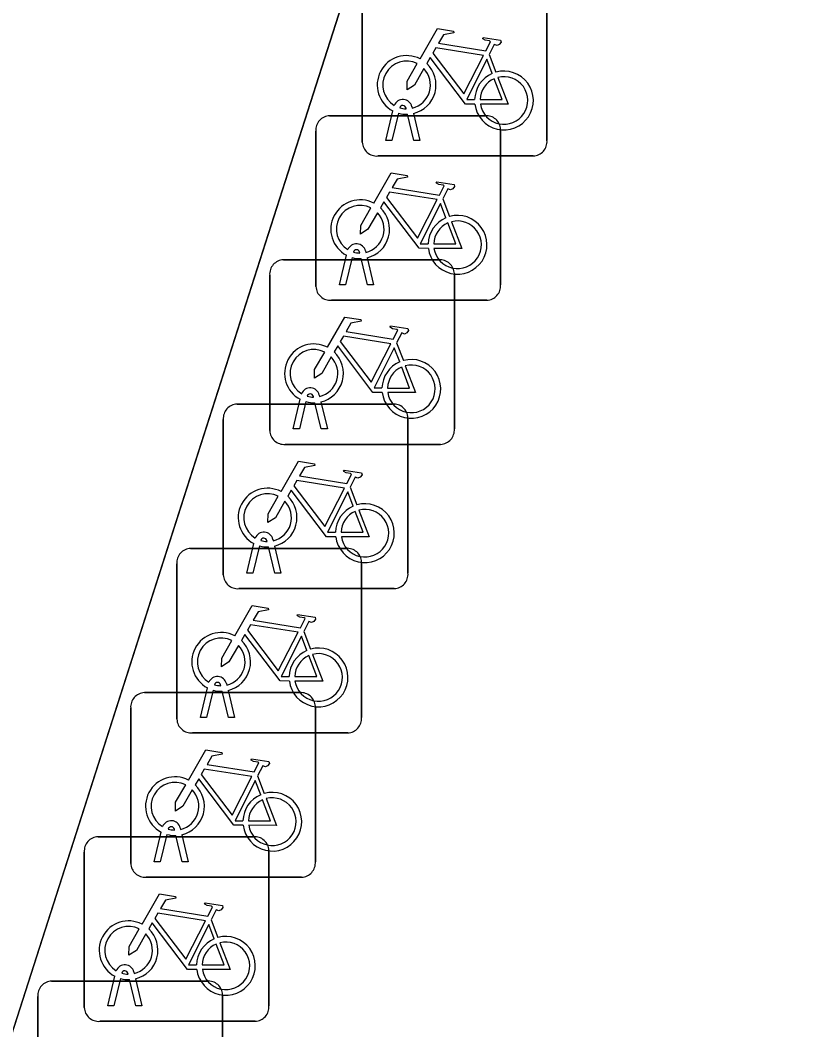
# Model space of a CAD drawing. Extents: x 161087 to 161926, y 382572 to 383873.
# Drawn here: x 161125.51 to 161129.75, y 383414.94 to 383420.4 of the extents above; entities that cross this region are included whole.
import ezdxf

# ---------------------------------------------------------------- set-up
doc = ezdxf.new("R2010")
doc.units = 0
for name, color, linetype in [('IMGEO_Fietsenrek', 7, 'Continuous'), ('IMGEO_Fietspad_gesloten', 7, 'Continuous'), ('IMGEO_Voetpad_open', 7, 'Continuous')]:
    doc.layers.add(name, color=color, linetype=linetype)

msp = doc.modelspace()

# ---------------------------------------------------------------- linework, layer by layer
at = {"layer": 'IMGEO_Fietsenrek'}
for p, q in [((161127.3575, 383419.7429), (161127.3575, 383420.5838)), ((161127.3575, 383420.5838), (161127.3575, 383419.7429)), ((161128.3565, 383420.5931), (161128.3565, 383419.7522)), ((161128.3565, 383419.7522), (161128.3565, 383420.5931)), ((161128.0442, 383420.2172), (161128.0805, 383420.122)), ((161127.5949, 383419.9239), (161127.5939, 383419.9282)), ((161127.6256, 383419.9354), (161127.6274, 383419.9275)), ((161127.1809, 383419.8865), (161128.0218, 383419.8865)), ((161128.0218, 383419.8865), (161127.1809, 383419.8865)), ((161127.4845, 383419.7523), (161127.5228, 383419.9123)), ((161127.5532, 383419.9001), (161127.5179, 383419.7523)), ((161127.636, 383419.7523), (161127.6021, 383419.894)), ((161127.6344, 383419.8983), (161127.6694, 383419.7523)), ((161128.1055, 383419.8121), (161128.1055, 383418.9712)), ((161128.1055, 383418.9712), (161128.1055, 383419.8121)), ((161127.1065, 383418.9619), (161127.1065, 383419.8028)), ((161127.1065, 383419.8028), (161127.1065, 383418.9619)), ((161127.5179, 383419.7523), (161127.4845, 383419.7523)), ((161127.6694, 383419.7523), (161127.636, 383419.7523)), ((161128.2821, 383419.6685), (161127.4412, 383419.6685)), ((161127.4412, 383419.6685), (161128.2821, 383419.6685)), ((161127.7932, 383419.4362), (161127.8295, 383419.341)), ((161127.3746, 383419.1544), (161127.3764, 383419.1465)), ((161126.9309, 383419.1065), (161127.7718, 383419.1065)), ((161127.7718, 383419.1065), (161126.9309, 383419.1065)), ((161127.2335, 383418.9713), (161127.2718, 383419.1313)), ((161127.3022, 383419.1191), (161127.2669, 383418.9713)), ((161127.3439, 383419.1429), (161127.3429, 383419.1472)), ((161127.385, 383418.9713), (161127.3511, 383419.113)), ((161127.3834, 383419.1173), (161127.4184, 383418.9713)), ((161126.8565, 383418.1819), (161126.8565, 383419.0228)), ((161126.8565, 383419.0228), (161126.8565, 383418.1819)), ((161127.8555, 383419.0321), (161127.8555, 383418.1912)), ((161127.8555, 383418.1912), (161127.8555, 383419.0321)), ((161127.2669, 383418.9713), (161127.2335, 383418.9713)), ((161127.4184, 383418.9713), (161127.385, 383418.9713)), ((161128.0311, 383418.8875), (161127.1902, 383418.8875)), ((161127.1902, 383418.8875), (161128.0311, 383418.8875)), ((161127.5432, 383418.6562), (161127.5795, 383418.561)), ((161126.9835, 383418.1913), (161127.0218, 383418.3513)), ((161127.0522, 383418.3391), (161127.0169, 383418.1913)), ((161127.0939, 383418.3629), (161127.0929, 383418.3672)), ((161127.1246, 383418.3744), (161127.1264, 383418.3665)), ((161127.1334, 383418.3373), (161127.1684, 383418.1913)), ((161126.6799, 383418.3255), (161127.5208, 383418.3255)), ((161127.5208, 383418.3255), (161126.6799, 383418.3255)), ((161127.135, 383418.1913), (161127.1011, 383418.333)), ((161126.6055, 383417.4009), (161126.6055, 383418.2418)), ((161126.6055, 383418.2418), (161126.6055, 383417.4009)), ((161127.6045, 383418.2511), (161127.6045, 383417.4102)), ((161127.6045, 383417.4102), (161127.6045, 383418.2511)), ((161127.0169, 383418.1913), (161126.9835, 383418.1913)), ((161127.1684, 383418.1913), (161127.135, 383418.1913)), ((161127.7811, 383418.1075), (161126.9402, 383418.1075)), ((161126.9402, 383418.1075), (161127.7811, 383418.1075)), ((161127.2922, 383417.8752), (161127.3285, 383417.78)), ((161126.7325, 383417.4103), (161126.7708, 383417.5703)), ((161126.8429, 383417.5819), (161126.8419, 383417.5862)), ((161126.8736, 383417.5934), (161126.8754, 383417.5855)), ((161126.4289, 383417.5445), (161127.2698, 383417.5445)), ((161127.2698, 383417.5445), (161126.4289, 383417.5445)), ((161126.8012, 383417.5581), (161126.7659, 383417.4103)), ((161126.884, 383417.4103), (161126.8501, 383417.552)), ((161126.8824, 383417.5563), (161126.9174, 383417.4103)), ((161126.3545, 383416.6199), (161126.3545, 383417.4608)), ((161126.3545, 383417.4608), (161126.3545, 383416.6199)), ((161127.3535, 383417.4701), (161127.3535, 383416.6292)), ((161127.3535, 383416.6292), (161127.3535, 383417.4701)), ((161126.7659, 383417.4103), (161126.7325, 383417.4103)), ((161126.9174, 383417.4103), (161126.884, 383417.4103)), ((161127.5301, 383417.3265), (161126.6892, 383417.3265)), ((161126.6892, 383417.3265), (161127.5301, 383417.3265)), ((161127.0412, 383417.0942), (161127.0775, 383416.999)), ((161126.5919, 383416.8009), (161126.5909, 383416.8052)), ((161126.6226, 383416.8124), (161126.6244, 383416.8045)), ((161126.1789, 383416.7635), (161127.0198, 383416.7635)), ((161127.0198, 383416.7635), (161126.1789, 383416.7635)), ((161126.4815, 383416.6293), (161126.5198, 383416.7893)), ((161126.5502, 383416.7771), (161126.5149, 383416.6293)), ((161126.633, 383416.6293), (161126.5991, 383416.771)), ((161126.6314, 383416.7753), (161126.6664, 383416.6293)), ((161126.1045, 383415.8389), (161126.1045, 383416.6798)), ((161126.1045, 383416.6798), (161126.1045, 383415.8389)), ((161127.1035, 383416.6891), (161127.1035, 383415.8482)), ((161127.1035, 383415.8482), (161127.1035, 383416.6891)), ((161126.5149, 383416.6293), (161126.4815, 383416.6293)), ((161126.6664, 383416.6293), (161126.633, 383416.6293)), ((161127.2791, 383416.5455), (161126.4382, 383416.5455)), ((161126.4382, 383416.5455), (161127.2791, 383416.5455)), ((161126.7912, 383416.3132), (161126.8275, 383416.218)), ((161126.2315, 383415.8483), (161126.2698, 383416.0083)), ((161126.3002, 383415.9961), (161126.2649, 383415.8483)), ((161126.3419, 383416.0199), (161126.3409, 383416.0242)), ((161126.383, 383415.8483), (161126.3491, 383415.99)), ((161126.3726, 383416.0314), (161126.3744, 383416.0235)), ((161126.3814, 383415.9943), (161126.4164, 383415.8483)), ((161125.9279, 383415.9835), (161126.7688, 383415.9835)), ((161126.7688, 383415.9835), (161125.9279, 383415.9835)), ((161125.8535, 383415.0589), (161125.8535, 383415.8998)), ((161125.8535, 383415.8998), (161125.8535, 383415.0589)), ((161126.8525, 383415.9091), (161126.8525, 383415.0682)), ((161126.8525, 383415.0682), (161126.8525, 383415.9091)), ((161126.2649, 383415.8483), (161126.2315, 383415.8483)), ((161126.4164, 383415.8483), (161126.383, 383415.8483)), ((161127.0291, 383415.7645), (161126.1882, 383415.7645)), ((161126.1882, 383415.7645), (161127.0291, 383415.7645)), ((161126.5402, 383415.5332), (161126.5765, 383415.438)), ((161125.9805, 383415.0683), (161126.0188, 383415.2283)), ((161126.0909, 383415.2399), (161126.0899, 383415.2442)), ((161126.1216, 383415.2514), (161126.1234, 383415.2435)), ((161125.6769, 383415.2025), (161126.5178, 383415.2025)), ((161126.5178, 383415.2025), (161125.6769, 383415.2025)), ((161126.0492, 383415.2161), (161126.0139, 383415.0683)), ((161126.132, 383415.0683), (161126.0981, 383415.21)), ((161126.1304, 383415.2143), (161126.1654, 383415.0683)), ((161125.6025, 383414.2779), (161125.6025, 383415.1188)), ((161125.6025, 383415.1188), (161125.6025, 383414.2779)), ((161126.6015, 383415.1281), (161126.6015, 383414.2872)), ((161126.6015, 383414.2872), (161126.6015, 383415.1281)), ((161126.0139, 383415.0683), (161125.9805, 383415.0683)), ((161126.1654, 383415.0683), (161126.132, 383415.0683)), ((161126.7781, 383414.9845), (161125.9372, 383414.9845)), ((161125.9372, 383414.9845), (161126.7781, 383414.9845))]:
    msp.add_line(p, q, dxfattribs=at)
for points in [[(161127.6701, 383420.1942), (161127.7648, 383420.3577), (161127.851, 383420.3439), (161127.8527, 383420.3352), (161127.7966, 383420.3243), (161127.7704, 383420.279), (161128.0256, 383420.2382)], [(161128.0256, 383420.2382), (161128.0506, 383420.287), (161128.0455, 383420.291), (161128.0223, 383420.2947), (161128.0096, 383420.3022), (161128.0086, 383420.3053), (161128.0108, 383420.3099), (161128.1056, 383420.2948), (161128.1079, 383420.2845), (161128.0985, 383420.2721), (161128.0861, 383420.2657), (161128.0716, 383420.2719), (161128.0442, 383420.2172)], [(161128.0127, 383420.213), (161127.7559, 383420.254), (161127.7392, 383420.2252), (161127.9062, 383420.0049), (161128.0127, 383420.213)], [(161127.9658, 383419.9495), (161127.9161, 383419.9496), (161127.7254, 383420.2013), (161127.7064, 383420.1685)], [(161127.6908, 383420.1417), (161127.6392, 383420.0525), (161127.5993, 383420.0265), (161127.6005, 383420.074), (161127.655, 383420.1682)], [(161128.0607, 383420.115), (161128.0314, 383420.1918), (161127.922, 383419.9737), (161127.9647, 383419.9736)], [(161127.9947, 383419.9735), (161128.1146, 383419.9733), (161128.0714, 383420.0869)], [(161128.0912, 383420.0938), (161128.1462, 383419.9492), (161127.9961, 383419.9495)], [(161127.4191, 383419.4132), (161127.5138, 383419.5767), (161127.6, 383419.5629), (161127.6017, 383419.5542), (161127.5456, 383419.5433), (161127.5194, 383419.498), (161127.7746, 383419.4572)], [(161127.7746, 383419.4572), (161127.7996, 383419.506), (161127.7945, 383419.51), (161127.7713, 383419.5137), (161127.7586, 383419.5212), (161127.7576, 383419.5243), (161127.7598, 383419.5289), (161127.8546, 383419.5138), (161127.8569, 383419.5035), (161127.8475, 383419.4911), (161127.8351, 383419.4847), (161127.8206, 383419.4909), (161127.7932, 383419.4362)], [(161127.7617, 383419.432), (161127.5049, 383419.473), (161127.4882, 383419.4442), (161127.6552, 383419.2239), (161127.7617, 383419.432)], [(161127.4398, 383419.3607), (161127.3882, 383419.2715), (161127.3483, 383419.2455), (161127.3495, 383419.293), (161127.404, 383419.3872)], [(161127.7148, 383419.1685), (161127.6651, 383419.1686), (161127.4744, 383419.4203), (161127.4554, 383419.3875)], [(161127.8097, 383419.334), (161127.7804, 383419.4108), (161127.671, 383419.1927), (161127.7137, 383419.1926)], [(161127.7437, 383419.1925), (161127.8636, 383419.1923), (161127.8204, 383419.3059)], [(161127.8402, 383419.3128), (161127.8952, 383419.1682), (161127.7451, 383419.1685)], [(161127.1691, 383418.6332), (161127.2638, 383418.7967), (161127.35, 383418.7829), (161127.3517, 383418.7742), (161127.2956, 383418.7633), (161127.2694, 383418.718), (161127.5246, 383418.6772)], [(161127.5246, 383418.6772), (161127.5496, 383418.726), (161127.5445, 383418.73), (161127.5213, 383418.7337), (161127.5086, 383418.7412), (161127.5076, 383418.7443), (161127.5098, 383418.7489), (161127.6046, 383418.7338), (161127.6069, 383418.7235), (161127.5975, 383418.7111), (161127.5851, 383418.7047), (161127.5706, 383418.7109), (161127.5432, 383418.6562)], [(161127.5117, 383418.652), (161127.2549, 383418.693), (161127.2382, 383418.6642), (161127.4052, 383418.4439), (161127.5117, 383418.652)], [(161127.1898, 383418.5807), (161127.1382, 383418.4915), (161127.0983, 383418.4655), (161127.0995, 383418.513), (161127.154, 383418.6072)], [(161127.4648, 383418.3885), (161127.4151, 383418.3886), (161127.2244, 383418.6403), (161127.2054, 383418.6075)], [(161127.5597, 383418.554), (161127.5304, 383418.6308), (161127.421, 383418.4127), (161127.4637, 383418.4126)], [(161127.4937, 383418.4125), (161127.6136, 383418.4123), (161127.5704, 383418.5259)], [(161127.5902, 383418.5328), (161127.6452, 383418.3882), (161127.4951, 383418.3885)], [(161126.9181, 383417.8522), (161127.0128, 383418.0157), (161127.099, 383418.0019), (161127.1007, 383417.9932), (161127.0446, 383417.9823), (161127.0184, 383417.937), (161127.2736, 383417.8962)], [(161127.2736, 383417.8962), (161127.2986, 383417.945), (161127.2935, 383417.949), (161127.2703, 383417.9527), (161127.2576, 383417.9602), (161127.2566, 383417.9633), (161127.2588, 383417.9679), (161127.3536, 383417.9528), (161127.3559, 383417.9425), (161127.3465, 383417.9301), (161127.3341, 383417.9237), (161127.3196, 383417.9299), (161127.2922, 383417.8752)], [(161127.2607, 383417.871), (161127.0039, 383417.912), (161126.9872, 383417.8832), (161127.1542, 383417.6629), (161127.2607, 383417.871)], [(161127.2138, 383417.6075), (161127.1641, 383417.6076), (161126.9734, 383417.8593), (161126.9544, 383417.8265)], [(161127.3087, 383417.773), (161127.2794, 383417.8498), (161127.17, 383417.6317), (161127.2127, 383417.6316)], [(161126.9388, 383417.7997), (161126.8872, 383417.7105), (161126.8473, 383417.6845), (161126.8485, 383417.732), (161126.903, 383417.8262)], [(161127.2427, 383417.6315), (161127.3626, 383417.6313), (161127.3194, 383417.7449)], [(161127.3392, 383417.7518), (161127.3942, 383417.6072), (161127.2441, 383417.6075)], [(161126.6671, 383417.0712), (161126.7618, 383417.2347), (161126.848, 383417.2209), (161126.8497, 383417.2122), (161126.7936, 383417.2013), (161126.7674, 383417.156), (161127.0226, 383417.1152)], [(161127.0226, 383417.1152), (161127.0476, 383417.164), (161127.0425, 383417.168), (161127.0193, 383417.1717), (161127.0066, 383417.1792), (161127.0056, 383417.1823), (161127.0078, 383417.1869), (161127.1026, 383417.1718), (161127.1049, 383417.1615), (161127.0955, 383417.1491), (161127.0831, 383417.1427), (161127.0686, 383417.1489), (161127.0412, 383417.0942)], [(161126.9628, 383416.8265), (161126.9131, 383416.8266), (161126.7224, 383417.0783), (161126.7034, 383417.0455)], [(161127.0097, 383417.09), (161126.7529, 383417.131), (161126.7362, 383417.1022), (161126.9032, 383416.8819), (161127.0097, 383417.09)], [(161126.6878, 383417.0187), (161126.6362, 383416.9295), (161126.5963, 383416.9035), (161126.5975, 383416.951), (161126.652, 383417.0452)], [(161127.0577, 383416.992), (161127.0284, 383417.0688), (161126.919, 383416.8507), (161126.9617, 383416.8506)], [(161127.0882, 383416.9708), (161127.1432, 383416.8262), (161126.9931, 383416.8265)], [(161126.9917, 383416.8505), (161127.1116, 383416.8503), (161127.0684, 383416.9639)], [(161126.4171, 383416.2902), (161126.5118, 383416.4537), (161126.598, 383416.4399), (161126.5997, 383416.4312), (161126.5436, 383416.4203), (161126.5174, 383416.375), (161126.7726, 383416.3342)], [(161126.7726, 383416.3342), (161126.7976, 383416.383), (161126.7925, 383416.387), (161126.7693, 383416.3907), (161126.7566, 383416.3982), (161126.7556, 383416.4013), (161126.7578, 383416.4059), (161126.8526, 383416.3908), (161126.8549, 383416.3805), (161126.8455, 383416.3681), (161126.8331, 383416.3617), (161126.8186, 383416.3679), (161126.7912, 383416.3132)], [(161126.7597, 383416.309), (161126.5029, 383416.35), (161126.4862, 383416.3212), (161126.6532, 383416.1009), (161126.7597, 383416.309)], [(161126.4378, 383416.2377), (161126.3862, 383416.1485), (161126.3463, 383416.1225), (161126.3475, 383416.17), (161126.402, 383416.2642)], [(161126.7128, 383416.0455), (161126.6631, 383416.0456), (161126.4724, 383416.2973), (161126.4534, 383416.2645)], [(161126.8077, 383416.211), (161126.7784, 383416.2878), (161126.669, 383416.0697), (161126.7117, 383416.0696)], [(161126.7417, 383416.0695), (161126.8616, 383416.0693), (161126.8184, 383416.1829)], [(161126.8382, 383416.1898), (161126.8932, 383416.0452), (161126.7431, 383416.0455)], [(161126.1661, 383415.5102), (161126.2608, 383415.6737), (161126.347, 383415.6599), (161126.3487, 383415.6512), (161126.2926, 383415.6403), (161126.2664, 383415.595), (161126.5216, 383415.5542)], [(161126.5216, 383415.5542), (161126.5466, 383415.603), (161126.5415, 383415.607), (161126.5183, 383415.6107), (161126.5056, 383415.6182), (161126.5046, 383415.6213), (161126.5068, 383415.6259), (161126.6016, 383415.6108), (161126.6039, 383415.6005), (161126.5945, 383415.5881), (161126.5821, 383415.5817), (161126.5676, 383415.5879), (161126.5402, 383415.5332)], [(161126.5087, 383415.529), (161126.2519, 383415.57), (161126.2352, 383415.5412), (161126.4022, 383415.3209), (161126.5087, 383415.529)], [(161126.4618, 383415.2655), (161126.4121, 383415.2656), (161126.2214, 383415.5173), (161126.2024, 383415.4845)], [(161126.5567, 383415.431), (161126.5274, 383415.5078), (161126.418, 383415.2897), (161126.4607, 383415.2896)], [(161126.1868, 383415.4577), (161126.1352, 383415.3685), (161126.0953, 383415.3425), (161126.0965, 383415.39), (161126.151, 383415.4842)], [(161126.4907, 383415.2895), (161126.6106, 383415.2893), (161126.5674, 383415.4029)], [(161126.5872, 383415.4098), (161126.6422, 383415.2652), (161126.4921, 383415.2655)]]:
    msp.add_lwpolyline(points, dxfattribs=at)
for centre, radius, start, end in [((161127.5971, 383420.0529), 0.159, 62.6766, 242.1369), ((161127.5971, 383420.0529), 0.129, 63.3192, 238.903), ((161127.5971, 383420.0529), 0.129, 283.6043, 43.4302), ((161127.5971, 383420.0529), 0.159, 283.5766, 46.6042), ((161128.1237, 383419.9689), 0.159, 113.3408, 178.3217), ((161128.1237, 383419.9689), 0.159, 187.0065, 105.7708), ((161128.1237, 383419.9689), 0.129, 113.923, 177.9556), ((161128.1237, 383419.9689), 0.129, 188.6715, 104.5883), ((161127.5769, 383419.9243), 0.0499, 12.8025, 158.6934), ((161127.5769, 383419.9243), 0.0174, 12.8025, 163.4502), ((161127.5971, 383420.0529), 0.129, 253.415, 269.0204), ((161127.1842, 383419.8086), 0.0779, 92.4484, 184.2845), ((161127.1842, 383419.8086), 0.0779, 92.4484, 184.2845), ((161127.5971, 383420.0529), 0.159, 253.9967, 271.7867), ((161128.0276, 383419.8088), 0.0779, 2.4484, 94.2845), ((161128.0276, 383419.8088), 0.0779, 2.4484, 94.2845), ((161127.4354, 383419.7462), 0.0779, 182.4484, 274.2845), ((161127.4354, 383419.7462), 0.0779, 182.4484, 274.2845), ((161128.2788, 383419.7464), 0.0779, 272.4484, 4.2845), ((161128.2788, 383419.7464), 0.0779, 272.4484, 4.2845), ((161127.3461, 383419.2719), 0.159, 62.6766, 242.1369), ((161127.3461, 383419.2719), 0.129, 63.3192, 238.903), ((161127.3461, 383419.2719), 0.159, 283.5766, 46.6042), ((161127.3461, 383419.2719), 0.129, 283.6043, 43.4302), ((161127.8727, 383419.1879), 0.159, 113.3408, 178.3217), ((161127.8727, 383419.1879), 0.159, 187.0065, 105.7708), ((161127.8727, 383419.1879), 0.129, 113.923, 177.9556), ((161127.8727, 383419.1879), 0.129, 188.6715, 104.5883), ((161127.3259, 383419.1433), 0.0499, 12.8025, 158.6934), ((161127.3259, 383419.1433), 0.0174, 12.8025, 163.4502), ((161126.9342, 383419.0286), 0.0779, 92.4484, 184.2845), ((161126.9342, 383419.0286), 0.0779, 92.4484, 184.2845), ((161127.3461, 383419.2719), 0.159, 253.9967, 271.7867), ((161127.3461, 383419.2719), 0.129, 253.415, 269.0204), ((161127.7776, 383419.0288), 0.0779, 2.4484, 94.2845), ((161127.7776, 383419.0288), 0.0779, 2.4484, 94.2845), ((161127.1844, 383418.9652), 0.0779, 182.4484, 274.2845), ((161127.1844, 383418.9652), 0.0779, 182.4484, 274.2845), ((161128.0278, 383418.9654), 0.0779, 272.4484, 4.2845), ((161128.0278, 383418.9654), 0.0779, 272.4484, 4.2845), ((161127.0961, 383418.4919), 0.159, 62.6766, 242.1369), ((161127.0961, 383418.4919), 0.129, 63.3192, 238.903), ((161127.0961, 383418.4919), 0.159, 283.5766, 46.6042), ((161127.0961, 383418.4919), 0.129, 283.6043, 43.4302), ((161127.6227, 383418.4079), 0.159, 113.3408, 178.3217), ((161127.6227, 383418.4079), 0.159, 187.0065, 105.7708), ((161127.6227, 383418.4079), 0.129, 113.923, 177.9556), ((161127.6227, 383418.4079), 0.129, 188.6715, 104.5883), ((161127.0759, 383418.3633), 0.0499, 12.8025, 158.6934), ((161127.0961, 383418.4919), 0.159, 253.9967, 271.7867), ((161127.0759, 383418.3633), 0.0174, 12.8025, 163.4502), ((161127.0961, 383418.4919), 0.129, 253.415, 269.0204), ((161126.6832, 383418.2476), 0.0779, 92.4484, 184.2845), ((161126.6832, 383418.2476), 0.0779, 92.4484, 184.2845), ((161127.5266, 383418.2478), 0.0779, 2.4484, 94.2845), ((161127.5266, 383418.2478), 0.0779, 2.4484, 94.2845), ((161126.9344, 383418.1852), 0.0779, 182.4484, 274.2845), ((161126.9344, 383418.1852), 0.0779, 182.4484, 274.2845), ((161127.7778, 383418.1854), 0.0779, 272.4484, 4.2845), ((161127.7778, 383418.1854), 0.0779, 272.4484, 4.2845), ((161126.8451, 383417.7109), 0.159, 62.6766, 242.1369), ((161126.8451, 383417.7109), 0.129, 63.3192, 238.903), ((161126.8451, 383417.7109), 0.129, 283.6043, 43.4302), ((161126.8451, 383417.7109), 0.159, 283.5766, 46.6042), ((161127.3717, 383417.6269), 0.159, 113.3408, 178.3217), ((161127.3717, 383417.6269), 0.159, 187.0065, 105.7708), ((161127.3717, 383417.6269), 0.129, 113.923, 177.9556), ((161127.3717, 383417.6269), 0.129, 188.6715, 104.5883), ((161126.8249, 383417.5823), 0.0499, 12.8025, 158.6934), ((161126.8249, 383417.5823), 0.0174, 12.8025, 163.4502), ((161126.8451, 383417.7109), 0.129, 253.415, 269.0204), ((161126.4322, 383417.4666), 0.0779, 92.4484, 184.2845), ((161126.4322, 383417.4666), 0.0779, 92.4484, 184.2845), ((161126.8451, 383417.7109), 0.159, 253.9967, 271.7867), ((161127.2756, 383417.4668), 0.0779, 2.4484, 94.2845), ((161127.2756, 383417.4668), 0.0779, 2.4484, 94.2845), ((161127.5268, 383417.4044), 0.0779, 272.4484, 4.2845), ((161127.5268, 383417.4044), 0.0779, 272.4484, 4.2845), ((161126.6834, 383417.4042), 0.0779, 182.4484, 274.2845), ((161126.6834, 383417.4042), 0.0779, 182.4484, 274.2845), ((161126.5941, 383416.9299), 0.159, 62.6766, 242.1369), ((161126.5941, 383416.9299), 0.129, 63.3192, 238.903), ((161126.5941, 383416.9299), 0.159, 283.5766, 46.6042), ((161126.5941, 383416.9299), 0.129, 283.6043, 43.4302), ((161127.1207, 383416.8459), 0.159, 113.3408, 178.3217), ((161127.1207, 383416.8459), 0.159, 187.0065, 105.7708), ((161127.1207, 383416.8459), 0.129, 188.6715, 104.5883), ((161127.1207, 383416.8459), 0.129, 113.923, 177.9556), ((161126.5739, 383416.8013), 0.0499, 12.8025, 158.6934), ((161126.5739, 383416.8013), 0.0174, 12.8025, 163.4502), ((161126.5941, 383416.9299), 0.129, 253.415, 269.0204), ((161126.1822, 383416.6856), 0.0779, 92.4484, 184.2845), ((161126.1822, 383416.6856), 0.0779, 92.4484, 184.2845), ((161126.5941, 383416.9299), 0.159, 253.9967, 271.7867), ((161127.0256, 383416.6858), 0.0779, 2.4484, 94.2845), ((161127.0256, 383416.6858), 0.0779, 2.4484, 94.2845), ((161126.4324, 383416.6232), 0.0779, 182.4484, 274.2845), ((161126.4324, 383416.6232), 0.0779, 182.4484, 274.2845), ((161127.2758, 383416.6234), 0.0779, 272.4484, 4.2845), ((161127.2758, 383416.6234), 0.0779, 272.4484, 4.2845), ((161126.3441, 383416.1489), 0.159, 62.6766, 242.1369), ((161126.3441, 383416.1489), 0.129, 63.3192, 238.903), ((161126.3441, 383416.1489), 0.159, 283.5766, 46.6042), ((161126.3441, 383416.1489), 0.129, 283.6043, 43.4302), ((161126.8707, 383416.0649), 0.159, 113.3408, 178.3217), ((161126.8707, 383416.0649), 0.159, 187.0065, 105.7708), ((161126.8707, 383416.0649), 0.129, 113.923, 177.9556), ((161126.8707, 383416.0649), 0.129, 188.6715, 104.5883), ((161126.3239, 383416.0203), 0.0499, 12.8025, 158.6934), ((161126.3441, 383416.1489), 0.159, 253.9967, 271.7867), ((161126.3239, 383416.0203), 0.0174, 12.8025, 163.4502), ((161126.3441, 383416.1489), 0.129, 253.415, 269.0204), ((161125.9312, 383415.9056), 0.0779, 92.4484, 184.2845), ((161125.9312, 383415.9056), 0.0779, 92.4484, 184.2845), ((161126.7746, 383415.9058), 0.0779, 2.4484, 94.2845), ((161126.7746, 383415.9058), 0.0779, 2.4484, 94.2845), ((161126.1824, 383415.8422), 0.0779, 182.4484, 274.2845), ((161126.1824, 383415.8422), 0.0779, 182.4484, 274.2845), ((161127.0258, 383415.8424), 0.0779, 272.4484, 4.2845), ((161127.0258, 383415.8424), 0.0779, 272.4484, 4.2845), ((161126.0931, 383415.3689), 0.159, 62.6766, 242.1369), ((161126.0931, 383415.3689), 0.129, 63.3192, 238.903), ((161126.0931, 383415.3689), 0.129, 283.6043, 43.4302), ((161126.0931, 383415.3689), 0.159, 283.5766, 46.6042), ((161126.6197, 383415.2849), 0.159, 187.0065, 105.7708), ((161126.6197, 383415.2849), 0.159, 113.3408, 178.3217), ((161126.6197, 383415.2849), 0.129, 113.923, 177.9556), ((161126.6197, 383415.2849), 0.129, 188.6715, 104.5883), ((161126.0729, 383415.2403), 0.0499, 12.8025, 158.6934), ((161126.0729, 383415.2403), 0.0174, 12.8025, 163.4502), ((161126.0931, 383415.3689), 0.129, 253.415, 269.0204), ((161125.6802, 383415.1246), 0.0779, 92.4484, 184.2845), ((161125.6802, 383415.1246), 0.0779, 92.4484, 184.2845), ((161126.0931, 383415.3689), 0.159, 253.9967, 271.7867), ((161126.5236, 383415.1248), 0.0779, 2.4484, 94.2845), ((161126.5236, 383415.1248), 0.0779, 2.4484, 94.2845), ((161125.9314, 383415.0622), 0.0779, 182.4484, 274.2845), ((161125.9314, 383415.0622), 0.0779, 182.4484, 274.2845), ((161126.7748, 383415.0624), 0.0779, 272.4484, 4.2845), ((161126.7748, 383415.0624), 0.0779, 272.4484, 4.2845)]:
    msp.add_arc(centre, radius, start, end, dxfattribs=at)
at = {"layer": 'IMGEO_Fietspad_gesloten'}
msp.add_lwpolyline([(161155.682, 383515.827), (161151.246, 383501.964), (161146.975, 383488.617), (161146.735, 383487.867), (161138.885, 383463.652), (161136.844, 383457.354), (161135.989, 383454.718), (161134.743, 383450.833), (161134.175, 383449.057), (161126.242, 383424.257), (161118.23, 383399.279), (161116.849, 383394.973), (161115.434, 383390.563), (161111.001, 383376.742), (161110.893, 383376.406), (161104.03, 383354.985), (161103.525, 383353.409), (161105.564, 383352.758), (161112.902, 383375.733), (161128.554, 383424.564)], dxfattribs=at)
at = {"layer": 'IMGEO_Voetpad_open'}
msp.add_lwpolyline([(161148.54, 383486.658), (161128.554, 383424.564), (161112.902, 383375.733)], dxfattribs=at)

doc.saveas('drawing.dxf')
